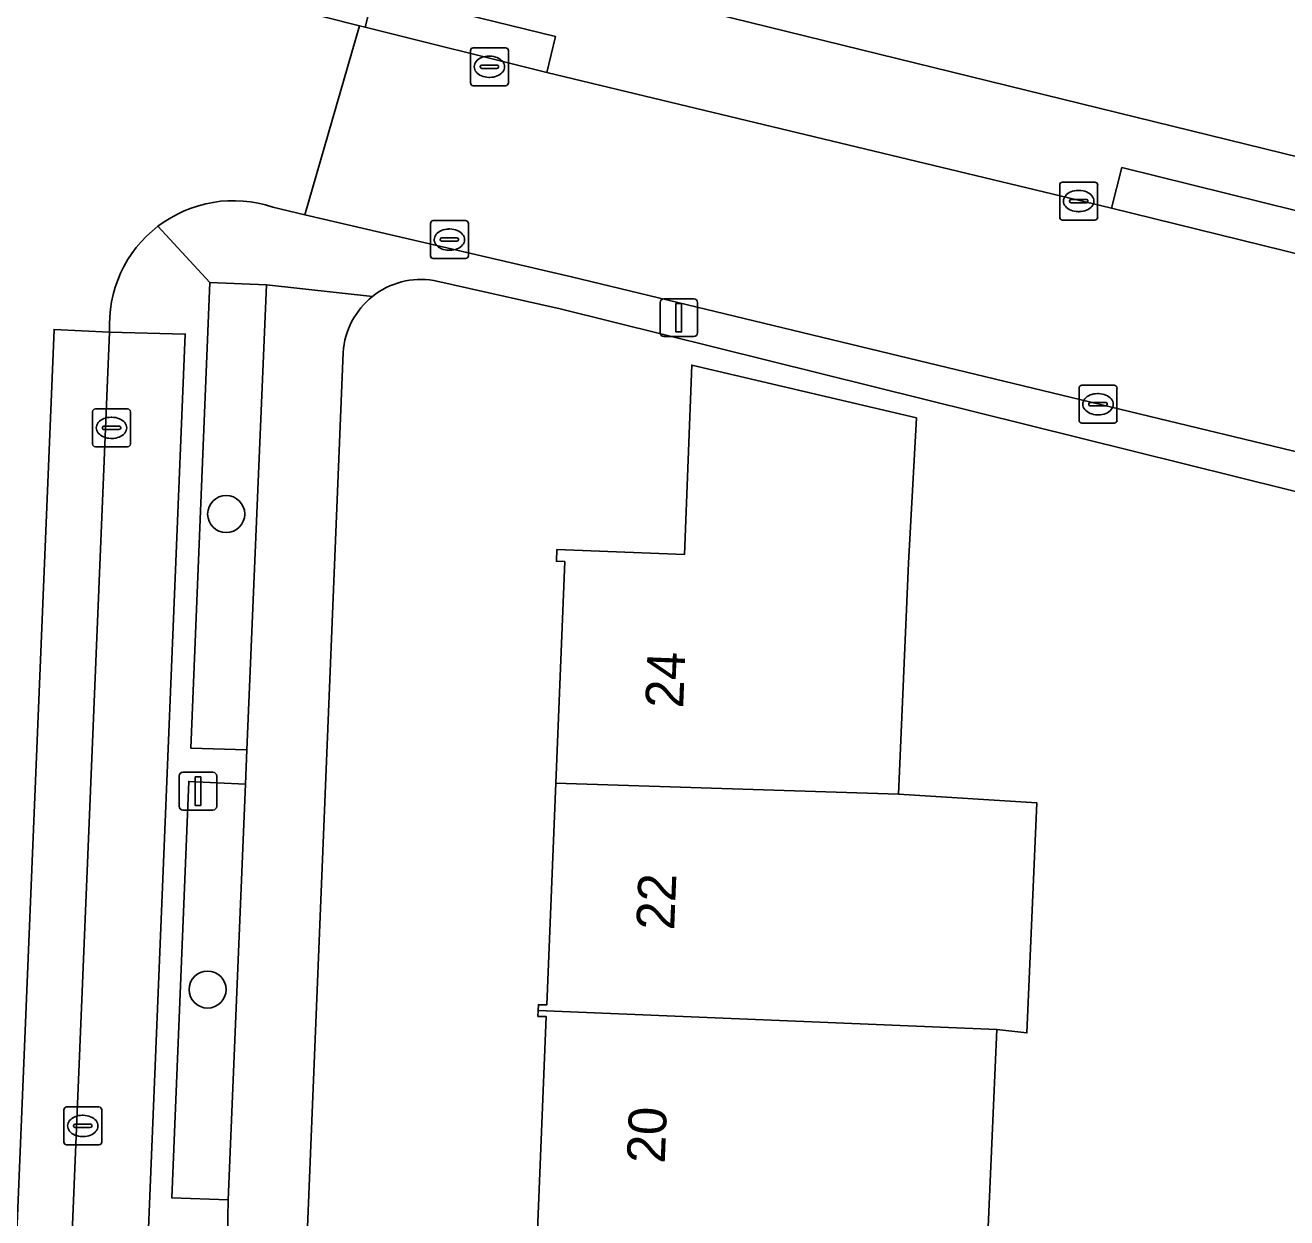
# Model space of a CAD drawing. Extents: x 160732 to 162107, y 387428 to 388479.
# Drawn here: x 161776.11 to 161809.4, y 387808.18 to 387839.66 of the extents above; entities that cross this region are included whole.
import ezdxf

# ---------------------------------------------------------------- set-up
doc = ezdxf.new("R2010")
doc.units = 0
for name, color, linetype in [('IMGEO_Boom', 7, 'Continuous'), ('IMGEO_Erf', 7, 'Continuous'), ('IMGEO_Groenvoorziening', 7, 'Continuous'), ('IMGEO_Kolk', 7, 'Continuous'), ('IMGEO_Lichtmast', 7, 'Continuous'), ('IMGEO_Pand', 7, 'Continuous'), ('IMGEO_Pand_nummerreeks', 7, 'Continuous'), ('IMGEO_Parkeervlak_open', 7, 'Continuous'), ('IMGEO_Rijbaan_lokaal_gesloten', 7, 'Continuous'), ('IMGEO_Rijbaan_lokaal_open', 7, 'Continuous'), ('IMGEO_Voetpad_open', 7, 'Continuous')]:
    doc.layers.add(name, color=color, linetype=linetype)

msp = doc.modelspace()

# ---------------------------------------------------------------- linework, layer by layer
at = {"layer": 'IMGEO_Boom'}
for centre in [(161781.416, 387826.754), (161780.925, 387814.201)]:
    msp.add_circle(centre, 0.489, dxfattribs=at)
at = {"layer": 'IMGEO_Erf'}
for points in [[(161784.714, 387842.329), (161785.067, 387842.242), (161874.224, 387820.339), (161873.115, 387794.481), (161844.304, 387795.561), (161845.181, 387814.927), (161845.203, 387815.385)], [(161841.954, 387819.379), (161814.765, 387826.081), (161814.749, 387826.018), (161810.821, 387826.986), (161810.837, 387827.049), (161790.23, 387832.17), (161786.894, 387832.922)], [(161784.505, 387831.019), (161782.75, 387788.072), (161785.01, 387787.945), (161791.012, 387787.704), (161790.89, 387784.676), (161790.769, 387781.648), (161790.647, 387778.62), (161784.645, 387778.861), (161784.652, 387779.047), (161780.386, 387779.192), (161779.681, 387762.427)], [(161789.627, 387807.62), (161789.863, 387813.485), (161789.643, 387813.493), (161789.649, 387813.647), (161789.655, 387813.801), (161789.875, 387813.793), (161790.112, 387819.646), (161790.349, 387825.5), (161790.129, 387825.508), (161790.142, 387825.816), (161793.508, 387825.685), (161793.702, 387830.685), (161799.633, 387829.293), (161799.422, 387825.456), (161799.158, 387819.362), (161802.812, 387819.126), (161802.549, 387813.057), (161801.753, 387813.143), (161801.492, 387807.123)]]:
    msp.add_lwpolyline(points, dxfattribs=at)
for centre, radius, start, end in [((161786.559, 387830.891), 2.058, 80.6462, 128.5407), ((161786.56, 387830.891), 2.059, 128.5457, 176.4226)]:
    msp.add_arc(centre, radius, start, end, dxfattribs=at)
at = {"layer": 'IMGEO_Groenvoorziening'}
for points in [[(161781.963, 387820.528), (161782.479, 387832.806), (161780.986, 387832.866), (161780.481, 387820.576)], [(161781.469, 387808.649), (161781.922, 387819.626), (161780.429, 387819.695), (161779.985, 387808.701)]]:
    msp.add_lwpolyline(points, close=True, dxfattribs=at)
at = {"layer": 'IMGEO_Kolk'}
for p, q in [((161787.862, 387838.137), (161787.862, 387838.989)), ((161787.937, 387839.063), (161788.789, 387839.063)), ((161788.863, 387838.989), (161788.863, 387838.137)), ((161788.35, 387838.843), (161788.375, 387838.843)), ((161788.121, 387838.557), (161788.121, 387838.569)), ((161788.559, 387838.52), (161788.161, 387838.52)), ((161788.164, 387838.606), (161788.562, 387838.606)), ((161788.605, 387838.569), (161788.605, 387838.557)), ((161788.789, 387838.063), (161787.937, 387838.063)), ((161788.373, 387838.283), (161788.348, 387838.283)), ((161803.413, 387834.591), (161803.413, 387835.443)), ((161803.488, 387835.517), (161804.34, 387835.517)), ((161804.414, 387835.443), (161804.414, 387834.591)), ((161803.672, 387835.011), (161803.672, 387835.023)), ((161803.715, 387835.06), (161804.113, 387835.06)), ((161803.901, 387835.297), (161803.926, 387835.297)), ((161804.156, 387835.023), (161804.156, 387835.011)), ((161804.11, 387834.974), (161803.712, 387834.974)), ((161803.924, 387834.737), (161803.899, 387834.737)), ((161786.806, 387833.574), (161786.806, 387834.426)), ((161786.881, 387834.5), (161787.733, 387834.5)), ((161787.807, 387834.426), (161787.807, 387833.574)), ((161804.34, 387834.517), (161803.488, 387834.517)), ((161787.065, 387833.994), (161787.065, 387834.006)), ((161787.108, 387834.043), (161787.506, 387834.043)), ((161787.294, 387834.28), (161787.319, 387834.28)), ((161787.549, 387834.006), (161787.549, 387833.994)), ((161787.503, 387833.957), (161787.105, 387833.957)), ((161787.317, 387833.72), (161787.292, 387833.72)), ((161787.733, 387833.5), (161786.881, 387833.5)), ((161803.923, 387829.228), (161803.923, 387830.08)), ((161803.998, 387830.154), (161804.85, 387830.154)), ((161804.924, 387830.08), (161804.924, 387829.228)), ((161804.225, 387829.697), (161804.623, 387829.697)), ((161804.411, 387829.934), (161804.436, 387829.934)), ((161777.889, 387828.604), (161777.889, 387829.456)), ((161777.964, 387829.53), (161778.816, 387829.53)), ((161778.89, 387829.456), (161778.89, 387828.604)), ((161804.182, 387829.648), (161804.182, 387829.66)), ((161804.62, 387829.611), (161804.222, 387829.611)), ((161804.434, 387829.374), (161804.409, 387829.374)), ((161804.666, 387829.66), (161804.666, 387829.648)), ((161778.148, 387829.024), (161778.148, 387829.036)), ((161778.191, 387829.073), (161778.589, 387829.073)), ((161778.377, 387829.31), (161778.402, 387829.31)), ((161778.632, 387829.036), (161778.632, 387829.024)), ((161804.85, 387829.154), (161803.998, 387829.154)), ((161778.586, 387828.987), (161778.188, 387828.987)), ((161778.4, 387828.75), (161778.375, 387828.75)), ((161778.816, 387828.53), (161777.964, 387828.53)), ((161777.131, 387810.175), (161777.131, 387811.027)), ((161777.206, 387811.101), (161778.058, 387811.101)), ((161778.132, 387811.027), (161778.132, 387810.175)), ((161777.619, 387810.881), (161777.644, 387810.881)), ((161777.39, 387810.595), (161777.39, 387810.607)), ((161777.828, 387810.558), (161777.43, 387810.558)), ((161777.433, 387810.644), (161777.831, 387810.644)), ((161777.874, 387810.607), (161777.874, 387810.595)), ((161778.058, 387810.101), (161777.206, 387810.101)), ((161777.642, 387810.321), (161777.617, 387810.321))]:
    msp.add_line(p, q, dxfattribs=at)
for points in [[(161787.862, 387838.137), (161787.862, 387838.989)], [(161787.937, 387839.063), (161788.789, 387839.063)], [(161788.863, 387838.989), (161788.863, 387838.137)], [(161788.789, 387838.063), (161787.937, 387838.063)], [(161803.413, 387834.591), (161803.413, 387835.443)], [(161803.488, 387835.517), (161804.34, 387835.517)], [(161804.414, 387835.443), (161804.414, 387834.591)], [(161786.806, 387833.574), (161786.806, 387834.426)], [(161786.881, 387834.5), (161787.733, 387834.5)], [(161787.807, 387834.426), (161787.807, 387833.574)], [(161804.34, 387834.517), (161803.488, 387834.517)], [(161787.733, 387833.5), (161786.881, 387833.5)], [(161803.923, 387829.228), (161803.923, 387830.08)], [(161803.998, 387830.154), (161804.85, 387830.154)], [(161804.924, 387830.08), (161804.924, 387829.228)], [(161777.889, 387828.604), (161777.889, 387829.456)], [(161777.964, 387829.53), (161778.816, 387829.53)], [(161778.89, 387829.456), (161778.89, 387828.604)], [(161804.85, 387829.154), (161803.998, 387829.154)], [(161778.816, 387828.53), (161777.964, 387828.53)], [(161777.131, 387810.175), (161777.131, 387811.027)], [(161777.206, 387811.101), (161778.058, 387811.101)], [(161778.132, 387811.027), (161778.132, 387810.175)], [(161778.058, 387810.101), (161777.206, 387810.101)]]:
    msp.add_lwpolyline(points, dxfattribs=at)
for centre, radius, start, end in [((161787.939, 387838.987), 0.0765, 91.552, 178.448), ((161787.939, 387838.987), 0.0765, 91.552, 178.448), ((161788.787, 387838.987), 0.0765, 1.552, 88.448), ((161788.787, 387838.987), 0.0765, 1.552, 88.448), ((161788.161, 387838.566), 0.0403, 85.8775, 175.7526), ((161788.158, 387838.556), 0.0366, 178.938, 274.7102), ((161788.562, 387838.563), 0.043, 264.8664, 352.4533), ((161788.566, 387838.568), 0.0386, 1.7309, 96.639), ((161787.939, 387838.139), 0.0765, 181.552, 268.448), ((161787.939, 387838.139), 0.0765, 181.552, 268.448), ((161788.787, 387838.139), 0.0765, 271.552, 358.448), ((161788.787, 387838.139), 0.0765, 271.552, 358.448), ((161803.49, 387835.441), 0.0765, 91.552, 178.448), ((161803.49, 387835.441), 0.0765, 91.552, 178.448), ((161804.338, 387835.441), 0.0765, 1.552, 88.448), ((161804.338, 387835.441), 0.0765, 1.552, 88.448), ((161803.712, 387835.02), 0.0403, 85.8775, 175.7526), ((161803.709, 387835.01), 0.0366, 178.938, 274.7102), ((161804.113, 387835.017), 0.043, 264.8664, 352.4533), ((161804.117, 387835.022), 0.0386, 1.7309, 96.639), ((161786.883, 387834.424), 0.0765, 91.552, 178.448), ((161786.883, 387834.424), 0.0765, 91.552, 178.448), ((161787.731, 387834.424), 0.0765, 1.552, 88.448), ((161787.731, 387834.424), 0.0765, 1.552, 88.448), ((161803.49, 387834.593), 0.0765, 181.552, 268.448), ((161803.49, 387834.593), 0.0765, 181.552, 268.448), ((161804.338, 387834.593), 0.0765, 271.552, 358.448), ((161804.338, 387834.593), 0.0765, 271.552, 358.448), ((161787.105, 387834.003), 0.0403, 85.8775, 175.7526), ((161787.102, 387833.993), 0.0366, 178.938, 274.7102), ((161787.506, 387834), 0.043, 264.8664, 352.4533), ((161787.51, 387834.005), 0.0386, 1.7309, 96.639), ((161786.883, 387833.576), 0.0765, 181.552, 268.448), ((161786.883, 387833.576), 0.0765, 181.552, 268.448), ((161787.731, 387833.576), 0.0765, 271.552, 358.448), ((161787.731, 387833.576), 0.0765, 271.552, 358.448), ((161804, 387830.078), 0.0765, 91.552, 178.448), ((161804, 387830.078), 0.0765, 91.552, 178.448), ((161804.848, 387830.078), 0.0765, 1.552, 88.448), ((161804.848, 387830.078), 0.0765, 1.552, 88.448), ((161804.222, 387829.657), 0.0403, 85.8775, 175.7526), ((161804.627, 387829.659), 0.0386, 1.7309, 96.639), ((161777.966, 387829.454), 0.0765, 91.552, 178.448), ((161777.966, 387829.454), 0.0765, 91.552, 178.448), ((161778.814, 387829.454), 0.0765, 1.552, 88.448), ((161778.814, 387829.454), 0.0765, 1.552, 88.448), ((161804.219, 387829.647), 0.0366, 178.938, 274.7102), ((161804.623, 387829.654), 0.043, 264.8664, 352.4533), ((161778.188, 387829.033), 0.0403, 85.8775, 175.7526), ((161778.185, 387829.023), 0.0366, 178.938, 274.7102), ((161778.589, 387829.03), 0.043, 264.8664, 352.4533), ((161778.593, 387829.035), 0.0386, 1.7309, 96.639), ((161804, 387829.23), 0.0765, 181.552, 268.448), ((161804, 387829.23), 0.0765, 181.552, 268.448), ((161804.848, 387829.23), 0.0765, 271.552, 358.448), ((161804.848, 387829.23), 0.0765, 271.552, 358.448), ((161777.966, 387828.606), 0.0765, 181.552, 268.448), ((161777.966, 387828.606), 0.0765, 181.552, 268.448), ((161778.814, 387828.606), 0.0765, 271.552, 358.448), ((161778.814, 387828.606), 0.0765, 271.552, 358.448), ((161777.208, 387811.025), 0.0765, 91.552, 178.448), ((161777.208, 387811.025), 0.0765, 91.552, 178.448), ((161778.056, 387811.025), 0.0765, 1.552, 88.448), ((161778.056, 387811.025), 0.0765, 1.552, 88.448), ((161777.43, 387810.604), 0.0403, 85.8775, 175.7526), ((161777.427, 387810.594), 0.0366, 178.938, 274.7102), ((161777.831, 387810.601), 0.043, 264.8664, 352.4533), ((161777.835, 387810.606), 0.0386, 1.7309, 96.639), ((161777.208, 387810.177), 0.0765, 181.552, 268.448), ((161777.208, 387810.177), 0.0765, 181.552, 268.448), ((161778.056, 387810.177), 0.0765, 271.552, 358.448), ((161778.056, 387810.177), 0.0765, 271.552, 358.448)]:
    msp.add_arc(centre, radius, start, end, dxfattribs=at)
for centre, major_axis, ratio, start_param, end_param in [((161788.349, 387838.563), (-0.387, 0.002), 0.722429, 4.712389, 7.853982), ((161788.374, 387838.563), (-0.39, 0.002), 0.717154, 1.570796, 4.712389), ((161803.9, 387835.017), (-0.387, 0.002), 0.722429, 4.712389, 7.853982), ((161803.925, 387835.017), (-0.39, 0.002), 0.717154, 1.570796, 4.712389), ((161787.293, 387834), (-0.387, 0.002), 0.722429, 4.712389, 7.853982), ((161787.318, 387834), (-0.39, 0.002), 0.717154, 1.570796, 4.712389), ((161804.41, 387829.654), (-0.387, 0.002), 0.722429, 4.712389, 7.853982), ((161804.435, 387829.654), (-0.39, 0.002), 0.717154, 1.570796, 4.712389), ((161778.376, 387829.03), (-0.387, 0.002), 0.722429, 4.712389, 7.853982), ((161778.401, 387829.03), (-0.39, 0.002), 0.717154, 1.570796, 4.712389), ((161777.618, 387810.601), (-0.387, 0.002), 0.722429, 4.712389, 7.853982), ((161777.643, 387810.601), (-0.39, 0.002), 0.717154, 1.570796, 4.712389)]:
    msp.add_ellipse(centre, major_axis=major_axis, ratio=ratio, start_param=start_param, end_param=end_param, dxfattribs=at)
at = {"layer": 'IMGEO_Lichtmast'}
for p, q in [((161792.866, 387831.539), (161792.866, 387832.339)), ((161792.866, 387832.339), (161792.866, 387831.539)), ((161792.966, 387832.439), (161793.756, 387832.439)), ((161793.756, 387832.439), (161792.966, 387832.439)), ((161793.856, 387832.339), (161793.856, 387831.539)), ((161793.856, 387831.539), (161793.856, 387832.339)), ((161793.756, 387831.439), (161792.966, 387831.439)), ((161792.966, 387831.439), (161793.756, 387831.439)), ((161780.176, 387819.038), (161780.176, 387819.838)), ((161780.176, 387819.838), (161780.176, 387819.038)), ((161780.276, 387819.938), (161781.066, 387819.938)), ((161781.066, 387819.938), (161780.276, 387819.938)), ((161781.166, 387819.838), (161781.166, 387819.038)), ((161781.166, 387819.038), (161781.166, 387819.838)), ((161781.066, 387818.938), (161780.276, 387818.938)), ((161780.276, 387818.938), (161781.066, 387818.938))]:
    msp.add_line(p, q, dxfattribs=at)
for points in [[(161793.286, 387832.314), (161793.436, 387832.314), (161793.436, 387831.564), (161793.286, 387831.564), (161793.286, 387832.314)], [(161780.596, 387819.813), (161780.746, 387819.813), (161780.746, 387819.063), (161780.596, 387819.063), (161780.596, 387819.813)]]:
    msp.add_lwpolyline(points, dxfattribs=at)
for centre, start, end in [((161792.966, 387832.339), 90, 180), ((161792.966, 387832.339), 90, 180), ((161793.756, 387832.339), 0, 90), ((161793.756, 387832.339), 360, 90), ((161792.966, 387831.539), 180, 270), ((161792.966, 387831.539), 180, 270), ((161793.756, 387831.539), 270, 0), ((161793.756, 387831.539), 270, 0), ((161780.276, 387819.838), 90, 180), ((161780.276, 387819.838), 90, 180), ((161781.066, 387819.838), 0, 90), ((161781.066, 387819.838), 360, 90), ((161780.276, 387819.038), 180, 270), ((161780.276, 387819.038), 180, 270), ((161781.066, 387819.038), 270, 0), ((161781.066, 387819.038), 270, 0)]:
    msp.add_arc(centre, 0.1, start, end, dxfattribs=at)
at = {"layer": 'IMGEO_Pand'}
for points in [[(161799.422, 387825.456), (161799.633, 387829.293), (161793.702, 387830.685), (161793.508, 387825.685), (161790.142, 387825.816), (161790.129, 387825.508), (161790.349, 387825.5), (161790.112, 387819.646), (161799.158, 387819.362)], [(161802.549, 387813.057), (161802.812, 387819.126), (161799.158, 387819.362), (161790.112, 387819.646), (161789.875, 387813.793), (161789.655, 387813.801), (161789.649, 387813.647), (161801.753, 387813.143)], [(161801.492, 387807.123), (161801.753, 387813.143), (161789.649, 387813.647), (161789.643, 387813.493), (161789.863, 387813.485), (161789.627, 387807.62), (161798.634, 387807.247)]]:
    msp.add_lwpolyline(points, close=True, dxfattribs=at)
at = {"layer": 'IMGEO_Parkeervlak_open'}
msp.add_lwpolyline([(161778.7, 387791.585), (161780.334, 387831.506), (161778.341, 387831.555), (161776.547, 387788.464)], dxfattribs=at)
at = {"layer": 'IMGEO_Rijbaan_lokaal_gesloten'}
msp.add_lwpolyline([(161776.053, 387776.176), (161776.552, 387788.355), (161776.547, 387788.464), (161778.341, 387831.555), (161776.874, 387831.627), (161774.211, 387767.371), (161775.69, 387767.334)], close=True, dxfattribs=at)
at = {"layer": 'IMGEO_Rijbaan_lokaal_open'}
for points in [[(161782.648, 387834.858), (161783.492, 387834.657), (161784.931, 387839.642), (161782.182, 387840.344)], [(161864.988, 387819.785), (161864.128, 387820.17), (161863.376, 387820.364), (161855.896, 387822.211), (161848.547, 387824.026), (161834.111, 387827.59), (161826.669, 387829.428), (161812.174, 387833.007), (161804.783, 387834.832), (161792.916, 387837.681), (161789.875, 387838.412), (161785.081, 387839.604), (161784.931, 387839.642), (161783.492, 387834.657), (161790.529, 387833.019), (161811.087, 387828.053), (161815.015, 387827.085), (161842.541, 387820.302)], [(161775.527, 387763.279), (161775.69, 387767.334), (161774.211, 387767.371), (161776.874, 387831.627), (161778.341, 387831.555)]]:
    msp.add_lwpolyline(points, dxfattribs=at)
for centre, radius, start, end in [((161781.608, 387831.754), 3.274, 71.4742, 127.475), ((161781.608, 387831.755), 3.273, 127.4901, 183.4986)]:
    msp.add_arc(centre, radius, start, end, dxfattribs=at)
at = {"layer": 'IMGEO_Voetpad_open'}
for points in [[(161783.097, 387844.472), (161782.182, 387840.344), (161784.931, 387839.642), (161785.081, 387839.604), (161785.324, 387840.54), (161790.105, 387839.363), (161789.875, 387838.412), (161792.916, 387837.681), (161804.783, 387834.832), (161805.049, 387835.899), (161812.44, 387834.074), (161812.174, 387833.007), (161826.669, 387829.428), (161826.935, 387830.495), (161834.377, 387828.657), (161834.111, 387827.59), (161848.547, 387824.026), (161848.813, 387825.093), (161856.162, 387823.278), (161855.896, 387822.211), (161863.376, 387820.364), (161864.128, 387820.17), (161864.988, 387819.785)], [(161845.203, 387815.385), (161845.181, 387814.927), (161844.304, 387795.561), (161873.115, 387794.481), (161874.224, 387820.339), (161785.067, 387842.242)], [(161790.529, 387833.019), (161783.492, 387834.657), (161782.648, 387834.858)], [(161781.963, 387820.528), (161780.481, 387820.576), (161780.986, 387832.866), (161779.616, 387834.352)], [(161779.616, 387834.352), (161780.986, 387832.866), (161782.479, 387832.806), (161785.277, 387832.501)], [(161786.894, 387832.922), (161790.23, 387832.17), (161810.837, 387827.049), (161811.087, 387828.053), (161790.529, 387833.019)], [(161785.277, 387832.501), (161782.479, 387832.806), (161781.963, 387820.528), (161781.922, 387819.626), (161781.469, 387808.649), (161781.452, 387807.738), (161781.019, 387796.671), (161780.967, 387795.765), (161780.712, 387789.675), (161779.212, 387789.747), (161777.189, 387789.685)], [(161778.341, 387831.555), (161780.334, 387831.506), (161778.7, 387791.585)], [(161780.386, 387779.192), (161784.652, 387779.047), (161784.767, 387781.889), (161784.888, 387784.917), (161785.01, 387787.945), (161782.75, 387788.072), (161784.505, 387831.019)], [(161778.369, 387790.861), (161777.189, 387789.685), (161779.212, 387789.747), (161779.486, 387795.812), (161780.967, 387795.765), (161781.019, 387796.671), (161779.517, 387796.726), (161779.968, 387807.799), (161781.452, 387807.738), (161781.469, 387808.649), (161779.985, 387808.701), (161780.429, 387819.695), (161781.922, 387819.626), (161781.963, 387820.528)]]:
    msp.add_lwpolyline(points, dxfattribs=at)
for points in [[(161789.875, 387838.412), (161790.105, 387839.363), (161785.324, 387840.54), (161785.081, 387839.604)], [(161804.783, 387834.832), (161812.174, 387833.007), (161812.44, 387834.074), (161805.049, 387835.899)]]:
    msp.add_lwpolyline(points, close=True, dxfattribs=at)
for centre, radius, start, end in [((161781.608, 387831.754), 3.274, 71.4742, 127.475), ((161781.608, 387831.755), 3.273, 127.4901, 183.4986), ((161786.559, 387830.891), 2.058, 80.6462, 128.5407), ((161786.56, 387830.891), 2.059, 128.5457, 176.4226)]:
    msp.add_arc(centre, radius, start, end, dxfattribs=at)

# ---------------------------------------------------------------- texts
at = {"layer": 'IMGEO_Pand_nummerreeks'}
for s, rotation, p in [('24', 87.6797, (161793.474, 387821.615)), ('22', 87.6821, (161793.237, 387815.758)), ('20', 87.6976, (161792.988, 387809.598))]:
    msp.add_text(s, height=1, rotation=rotation, dxfattribs=at).set_placement(p)

doc.saveas('drawing.dxf')
